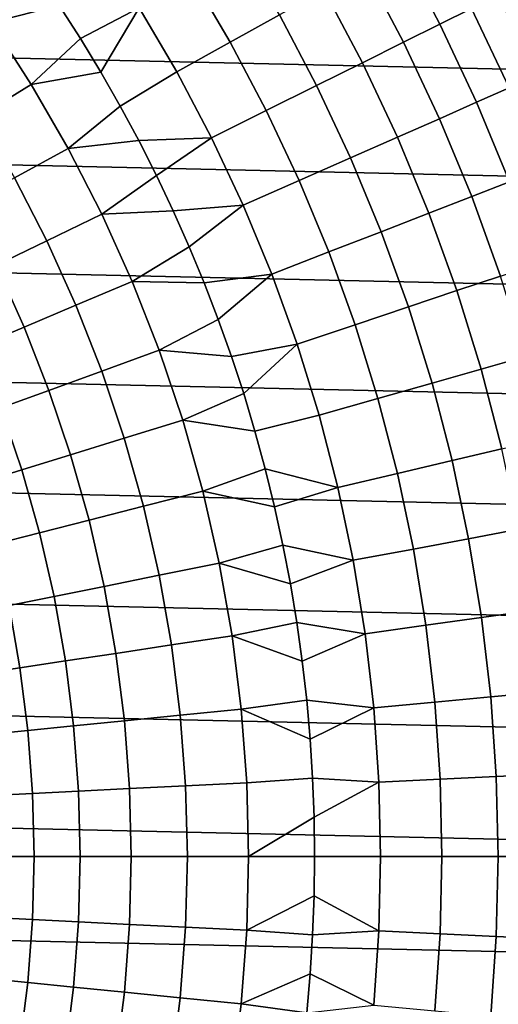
# Model space of a CAD drawing. Header units: metres. Extents: x -28 to 70, y -218 to 28.
# Tile 335 of 463: x 14 to 19, y -2 to 9. Entities that reach past the tile are written whole.
import ezdxf

# ---------------------------------------------------------------- set-up
doc = ezdxf.new("R2010")
doc.units = ezdxf.units.M
doc.layers.add('solid_10_261_432_XXX', color=7, linetype='CONTINUOUS')

msp = doc.modelspace()

# ---------------------------------------------------------------- linework, layer by layer
at = {"layer": 'solid_10_261_432_XXX'}
for points in [[(-25.28702, 10.80817, -5), (25.74646, 9.662806, -5), (26.154049, 8.497979, -5), (-25.74646, 9.662806, -5)], [(18.725298, 9.324091, 152.1147), (18.274698, 10.178941, 152.1147), (17.934908, 9.989677, 153.591949), (18.377129, 9.150723, 153.591949)], [(13.952978, 9.711559, 162.026337), (13.70248, 10.06191, 162.026337), (12.972839, 9.826544, 163.368866), (13.446527, 9.167686, 163.368866)], [(15.070623, 9.331335, 160.683807), (14.62359, 10.017392, 160.683807), (14.194521, 9.354976, 162.026337), (14.426952, 8.992388, 162.026337)], [(16.612497, 9.2531, 157.914993), (16.167431, 10.010449, 157.914993), (15.642384, 9.685353, 159.312195), (16.072996, 8.9526, 159.312195)], [(18.377129, 9.150723, 153.591949), (17.934908, 9.989677, 153.591949), (17.544186, 9.772048, 155.052612), (17.976774, 8.951369, 155.052612)], [(17.976774, 8.951369, 155.052612), (17.544186, 9.772048, 155.052612), (17.103151, 9.526393, 156.494385), (17.524864, 8.726345, 156.494385)], [(-25.74646, 9.662806, -5), (26.154049, 8.497979, -5), (26.508976, 7.316027, -5), (-26.154049, 8.497979, -5)], [(14.194521, 9.354976, 162.026337), (13.952978, 9.711559, 162.026337), (13.446527, 9.167686, 163.368866)], [(16.072996, 8.9526, 159.312195), (15.642384, 9.685353, 159.312195), (15.070623, 9.331335, 160.683807), (15.485496, 8.625364, 160.683807)], [(17.524864, 8.726345, 156.494385), (17.103151, 9.526393, 156.494385), (16.612497, 9.2531, 157.914993), (17.022112, 8.476005, 157.914993)], [(19.437853, 8.582651, 150.623184), (19.020735, 9.471201, 150.623184), (18.725298, 9.324091, 152.1147), (19.135937, 8.449343, 152.1147)], [(14.426952, 8.992388, 162.026337), (14.194521, 9.354976, 162.026337), (13.446527, 9.167686, 163.368866), (13.886783, 8.486036, 163.368866)], [(15.070623, 9.331335, 160.683807), (14.426952, 8.992388, 162.026337), (14.650124, 8.624028, 162.026337)], [(15.070623, 9.331335, 160.683807), (14.650124, 8.624028, 162.026337), (14.863893, 8.250134, 162.026337), (15.485496, 8.625364, 160.683807)], [(19.135937, 8.449343, 152.1147), (18.725298, 9.324091, 152.1147), (18.377129, 9.150723, 153.591949), (18.780132, 8.292239, 153.591949)], [(17.022112, 8.476005, 157.914993), (16.612497, 9.2531, 157.914993), (16.072996, 8.9526, 159.312195), (16.469307, 8.200741, 159.312195)], [(13.886783, 8.486036, 163.368866), (13.446527, 9.167686, 163.368866), (12.890891, 8.788861, 164.740463), (13.312956, 8.135378, 164.740463)], [(18.780132, 8.292239, 153.591949), (18.377129, 9.150723, 153.591949), (17.976774, 8.951369, 155.052612), (18.370996, 8.111588, 155.052612)], [(14.650124, 8.624028, 162.026337), (14.426952, 8.992388, 162.026337), (13.886783, 8.486036, 163.368866)], [(16.469307, 8.200741, 159.312195), (16.072996, 8.9526, 159.312195), (15.485496, 8.625364, 160.683807), (15.867322, 7.900988, 160.683807)], [(18.370996, 8.111588, 155.052612), (17.976774, 8.951369, 155.052612), (17.524864, 8.726345, 156.494385), (17.909178, 7.907675, 156.494385)], [(17.909178, 7.907675, 156.494385), (17.524864, 8.726345, 156.494385), (17.022112, 8.476005, 157.914993), (17.395399, 7.68082, 157.914993)], [(14.863893, 8.250134, 162.026337), (14.650124, 8.624028, 162.026337), (13.886783, 8.486036, 163.368866), (14.292514, 7.783288, 163.368866)], [(15.867322, 7.900988, 160.683807), (15.485496, 8.625364, 160.683807), (14.863893, 8.250134, 162.026337), (15.068121, 7.870943, 162.026337)], [(-26.154049, 8.497979, -5), (26.508976, 7.316027, -5), (26.810513, 6.119348, -5), (-26.508976, 7.316027, -5)], [(14.292514, 7.783288, 163.368866), (13.886783, 8.486036, 163.368866), (13.312956, 8.135378, 164.740463), (13.701921, 7.461669, 164.740463)], [(17.395399, 7.68082, 157.914993), (17.022112, 8.476005, 157.914993), (16.469307, 8.200741, 159.312195), (16.830473, 7.431381, 159.312195)], [(19.505737, 7.556563, 152.1147), (19.135937, 8.449343, 152.1147), (18.780132, 8.292239, 153.591949), (19.143057, 7.416059, 153.591949)], [(15.068121, 7.870943, 162.026337), (14.863893, 8.250134, 162.026337), (14.292514, 7.783288, 163.368866)], [(19.143057, 7.416059, 153.591949), (18.780132, 8.292239, 153.591949), (18.370996, 8.111588, 155.052612), (18.726015, 7.254497, 155.052612)], [(16.830473, 7.431381, 159.312195), (16.469307, 8.200741, 159.312195), (15.867322, 7.900988, 160.683807), (16.215286, 7.159749, 160.683807)], [(18.726015, 7.254497, 155.052612), (18.370996, 8.111588, 155.052612), (17.909178, 7.907675, 156.494385), (18.255272, 7.07213, 156.494385)], [(18.255272, 7.07213, 156.494385), (17.909178, 7.907675, 156.494385), (17.395399, 7.68082, 157.914993), (17.731565, 6.869245, 157.914993)], [(15.262677, 7.486701, 162.026337), (15.068121, 7.870943, 162.026337), (14.292514, 7.783288, 163.368866), (14.662712, 7.06119, 163.368866)], [(15.867322, 7.900988, 160.683807), (15.068121, 7.870943, 162.026337), (15.262677, 7.486701, 162.026337)], [(16.215286, 7.159749, 160.683807), (15.867322, 7.900988, 160.683807), (15.262677, 7.486701, 162.026337), (15.447437, 7.097653, 162.026337)], [(14.662712, 7.06119, 163.368866), (14.292514, 7.783288, 163.368866), (13.701921, 7.461669, 164.740463), (14.056823, 6.769409, 164.740463)], [(17.731565, 6.869245, 157.914993), (17.395399, 7.68082, 157.914993), (16.830473, 7.431381, 159.312195), (17.155722, 6.646162, 159.312195)], [(15.447437, 7.097653, 162.026337), (15.262677, 7.486701, 162.026337), (14.662712, 7.06119, 163.368866)], [(14.056823, 6.769409, 164.740463), (13.701921, 7.461669, 164.740463), (13.15958, 7.166325, 166.13768), (13.500433, 6.501466, 166.13768)], [(17.155722, 6.646162, 159.312195), (16.830473, 7.431381, 159.312195), (16.215286, 7.159749, 160.683807), (16.528646, 6.403232, 160.683807)], [(19.46513, 6.524054, 153.591949), (19.143057, 7.416059, 153.591949), (18.726015, 7.254497, 155.052612), (19.041073, 6.381924, 155.052612)], [(-26.508976, 7.316027, -5), (26.810513, 6.119348, -5), (27.058064, 4.910316, -5), (-26.810513, 6.119348, -5)], [(19.041073, 6.381924, 155.052612), (18.726015, 7.254497, 155.052612), (18.255272, 7.07213, 156.494385), (18.562408, 6.221492, 156.494385)], [(16.215286, 7.159749, 160.683807), (15.447437, 7.097653, 162.026337), (15.622283, 6.70405, 162.026337)], [(16.528646, 6.403232, 160.683807), (16.215286, 7.159749, 160.683807), (15.622283, 6.70405, 162.026337), (15.787101, 6.306143, 162.026337)], [(14.996457, 6.321537, 163.368866), (14.662712, 7.06119, 163.368866), (14.056823, 6.769409, 164.740463), (14.376776, 6.060319, 164.740463)], [(15.622283, 6.70405, 162.026337), (15.447437, 7.097653, 162.026337), (14.662712, 7.06119, 163.368866), (14.996457, 6.321537, 163.368866)], [(18.562408, 6.221492, 156.494385), (18.255272, 7.07213, 156.494385), (17.731565, 6.869245, 157.914993), (18.02989, 6.04301, 157.914993)], [(18.02989, 6.04301, 157.914993), (17.731565, 6.869245, 157.914993), (17.155722, 6.646162, 159.312195), (17.444359, 5.84676, 159.312195)], [(14.376776, 6.060319, 164.740463), (14.056823, 6.769409, 164.740463), (13.500433, 6.501466, 166.13768), (13.807722, 5.820443, 166.13768)], [(15.787101, 6.306143, 162.026337), (15.622283, 6.70405, 162.026337), (14.996457, 6.321537, 163.368866)], [(17.444359, 5.84676, 159.312195), (17.155722, 6.646162, 159.312195), (16.528646, 6.403232, 160.683807), (16.806732, 5.633049, 160.683807)], [(13.807722, 5.820443, 166.13768), (13.500433, 6.501466, 166.13768), (12.99442, 6.257783, 167.558289), (13.290192, 5.602285, 167.558289)], [(16.528646, 6.403232, 160.683807), (15.787101, 6.306143, 162.026337), (15.941786, 5.904189, 162.026337)], [(16.806732, 5.633049, 160.683807), (16.528646, 6.403232, 160.683807), (15.941786, 5.904189, 162.026337), (16.086239, 5.498446, 162.026337)], [(15.292917, 5.566167, 163.368866), (14.996457, 6.321537, 163.368866), (14.376776, 6.060319, 164.740463), (14.660987, 5.336163, 164.740463)], [(15.941786, 5.904189, 162.026337), (15.787101, 6.306143, 162.026337), (14.996457, 6.321537, 163.368866), (15.292917, 5.566167, 163.368866)], [(19.315495, 5.495732, 155.052612), (19.041073, 6.381924, 155.052612), (18.562408, 6.221492, 156.494385), (18.829931, 5.357577, 156.494385)], [(18.829931, 5.357577, 156.494385), (18.562408, 6.221492, 156.494385), (18.02989, 6.04301, 157.914993), (18.28974, 5.203879, 157.914993)], [(-26.810513, 6.119348, -5), (27.058064, 4.910316, -5), (27.251122, 3.691395, -5), (-27.058064, 4.910316, -5)], [(14.660987, 5.336163, 164.740463), (14.376776, 6.060319, 164.740463), (13.807722, 5.820443, 166.13768), (14.080684, 5.124949, 166.13768)], [(18.28974, 5.203879, 157.914993), (18.02989, 6.04301, 157.914993), (17.444359, 5.84676, 159.312195), (17.695768, 5.03488, 159.312195)], [(16.086239, 5.498446, 162.026337), (15.941786, 5.904189, 162.026337), (15.292917, 5.566167, 163.368866)], [(17.695768, 5.03488, 159.312195), (17.444359, 5.84676, 159.312195), (16.806732, 5.633049, 160.683807), (17.048954, 4.850845, 160.683807)], [(14.080684, 5.124949, 166.13768), (13.807722, 5.820443, 166.13768), (13.290192, 5.602285, 167.558289), (13.552922, 4.93286, 167.558289)], [(16.806732, 5.633049, 160.683807), (16.086239, 5.498446, 162.026337), (16.220367, 5.089173, 162.026337)], [(17.048954, 4.850845, 160.683807), (16.806732, 5.633049, 160.683807), (16.220367, 5.089173, 162.026337), (16.344084, 4.676634, 162.026337)], [(15.551357, 4.796958, 163.368866), (15.292917, 5.566167, 163.368866), (14.660987, 5.336163, 164.740463), (14.908748, 4.59874, 164.740463)], [(16.220367, 5.089173, 162.026337), (16.086239, 5.498446, 162.026337), (15.292917, 5.566167, 163.368866), (15.551357, 4.796958, 163.368866)], [(19.548697, 4.597812, 155.052612), (19.315495, 5.495732, 155.052612), (18.829931, 5.357577, 156.494385), (19.057272, 4.482229, 156.494385)], [(14.908748, 4.59874, 164.740463), (14.660987, 5.336163, 164.740463), (14.080684, 5.124949, 166.13768), (14.318638, 4.416715, 166.13768)], [(19.057272, 4.482229, 156.494385), (18.829931, 5.357577, 156.494385), (18.28974, 5.203879, 157.914993), (18.510557, 4.353643, 157.914993)], [(18.510557, 4.353643, 157.914993), (18.28974, 5.203879, 157.914993), (17.695768, 5.03488, 159.312195), (17.909414, 4.212256, 159.312195)], [(14.318638, 4.416715, 166.13768), (14.080684, 5.124949, 166.13768), (13.552922, 4.93286, 167.558289), (13.781958, 4.251171, 167.558289)], [(16.344084, 4.676634, 162.026337), (16.220367, 5.089173, 162.026337), (15.551357, 4.796958, 163.368866)], [(17.909414, 4.212256, 159.312195), (17.695768, 5.03488, 159.312195), (17.048954, 4.850845, 160.683807), (17.254789, 4.05829, 160.683807)], [(-27.058064, 4.910316, -5), (27.251122, 3.691395, -5), (27.389296, 2.465067, -5), (-27.251122, 3.691395, -5)], [(13.781958, 4.251171, 167.558289), (13.552922, 4.93286, 167.558289), (13.078532, 4.760197, 169.000046), (13.299551, 4.102368, 169.000046)], [(15.771134, 4.015824, 163.368866), (15.551357, 4.796958, 163.368866), (14.908748, 4.59874, 164.740463), (15.119443, 3.849883, 164.740463)], [(16.457312, 4.261093, 162.026337), (16.344084, 4.676634, 162.026337), (15.551357, 4.796958, 163.368866), (15.771134, 4.015824, 163.368866)], [(17.254789, 4.05829, 160.683807), (17.048954, 4.850845, 160.683807), (16.344084, 4.676634, 162.026337), (16.457312, 4.261093, 162.026337)], [(15.119443, 3.849883, 164.740463), (14.908748, 4.59874, 164.740463), (14.318638, 4.416715, 166.13768), (14.520993, 3.697499, 166.13768)], [(19.243942, 3.597316, 156.494385), (19.057272, 4.482229, 156.494385), (18.510557, 4.353643, 157.914993), (18.691872, 3.494117, 157.914993)], [(14.520993, 3.697499, 166.13768), (14.318638, 4.416715, 166.13768), (13.781958, 4.251171, 167.558289), (13.976728, 3.558913, 167.558289)], [(18.691872, 3.494117, 157.914993), (18.510557, 4.353643, 157.914993), (17.909414, 4.212256, 159.312195), (18.084841, 3.380643, 159.312195)], [(13.976728, 3.558913, 167.558289), (13.781958, 4.251171, 167.558289), (13.299551, 4.102368, 169.000046), (13.487505, 3.434341, 169.000046)], [(16.559975, 3.842817, 162.026337), (16.457312, 4.261093, 162.026337), (15.771134, 4.015824, 163.368866)], [(17.254789, 4.05829, 160.683807), (16.457312, 4.261093, 162.026337), (16.559975, 3.842817, 162.026337)], [(18.084841, 3.380643, 159.312195), (17.909414, 4.212256, 159.312195), (17.254789, 4.05829, 160.683807), (17.423805, 3.257074, 160.683807)], [(15.951702, 3.224706, 163.368866), (15.771134, 4.015824, 163.368866), (15.119443, 3.849883, 164.740463), (15.292549, 3.091455, 164.740463)], [(16.652008, 3.422075, 162.026337), (16.559975, 3.842817, 162.026337), (15.771134, 4.015824, 163.368866), (15.951702, 3.224706, 163.368866)], [(17.423805, 3.257074, 160.683807), (17.254789, 4.05829, 160.683807), (16.559975, 3.842817, 162.026337), (16.652008, 3.422075, 162.026337)], [(15.292549, 3.091455, 164.740463), (15.119443, 3.849883, 164.740463), (14.520993, 3.697499, 166.13768), (14.687248, 2.969091, 166.13768)], [(-27.251122, 3.691395, -5), (27.389296, 2.465067, -5), (27.472309, 1.233766, -5), (-27.389296, 2.465067, -5)], [(14.687248, 2.969091, 166.13768), (14.520993, 3.697499, 166.13768), (13.976728, 3.558913, 167.558289), (14.136751, 2.857806, 167.558289)], [(19.389544, 2.704726, 156.494385), (19.243942, 3.597316, 156.494385), (18.691872, 3.494117, 157.914993), (18.833298, 2.627133, 157.914993)], [(14.136751, 2.857806, 167.558289), (13.976728, 3.558913, 167.558289), (13.487505, 3.434341, 169.000046), (13.641927, 2.757775, 169.000046)], [(18.833298, 2.627133, 157.914993), (18.691872, 3.494117, 157.914993), (18.084841, 3.380643, 159.312195), (18.221674, 2.541815, 159.312195)], [(16.733355, 2.999136, 162.026337), (16.652008, 3.422075, 162.026337), (15.951702, 3.224706, 163.368866)], [(17.423805, 3.257074, 160.683807), (16.652008, 3.422075, 162.026337), (16.733355, 2.999136, 162.026337)], [(18.221674, 2.541815, 159.312195), (18.084841, 3.380643, 159.312195), (17.423805, 3.257074, 160.683807), (17.555635, 2.448907, 160.683807)], [(17.555635, 2.448907, 160.683807), (17.423805, 3.257074, 160.683807), (16.733355, 2.999136, 162.026337), (16.803961, 2.574272, 162.026337)], [(16.092611, 2.425571, 163.368866), (15.951702, 3.224706, 163.368866), (15.292549, 3.091455, 164.740463), (15.427636, 2.325342, 164.740463)], [(16.803961, 2.574272, 162.026337), (16.733355, 2.999136, 162.026337), (15.951702, 3.224706, 163.368866), (16.092611, 2.425571, 163.368866)], [(15.427636, 2.325342, 164.740463), (15.292549, 3.091455, 164.740463), (14.687248, 2.969091, 166.13768), (14.816988, 2.233302, 166.13768)], [(14.816988, 2.233302, 166.13768), (14.687248, 2.969091, 166.13768), (14.136751, 2.857806, 167.558289), (14.261628, 2.149595, 167.558289)], [(14.261628, 2.149595, 167.558289), (14.136751, 2.857806, 167.558289), (13.641927, 2.757775, 169.000046), (13.762432, 2.074353, 169.000046)], [(13.762432, 2.074353, 169.000046), (13.641927, 2.757775, 169.000046), (13.203552, 2.669156, 170.460709), (13.320186, 2.007695, 170.460709)], [(18.934532, 1.754543, 157.914993), (18.833298, 2.627133, 157.914993), (18.221674, 2.541815, 159.312195), (18.31962, 1.697563, 159.312195)], [(19.493769, 1.806364, 156.494385), (19.389544, 2.704726, 156.494385), (18.833298, 2.627133, 157.914993), (18.934532, 1.754543, 157.914993)], [(16.863783, 2.147756, 162.026337), (16.803961, 2.574272, 162.026337), (16.092611, 2.425571, 163.368866)], [(17.555635, 2.448907, 160.683807), (16.803961, 2.574272, 162.026337), (16.863783, 2.147756, 162.026337)], [(18.31962, 1.697563, 159.312195), (18.221674, 2.541815, 159.312195), (17.555635, 2.448907, 160.683807), (17.650003, 1.635514, 160.683807)], [(-27.389296, 2.465067, -5), (27.472309, 1.233766, -5), (27.5, 0, -5), (-27.472309, 1.233766, -5)], [(16.193512, 1.620405, 163.368866), (16.092611, 2.425571, 163.368866), (15.427636, 2.325342, 164.740463), (15.524366, 1.553447, 164.740463)], [(16.912779, 1.719862, 162.026337), (16.863783, 2.147756, 162.026337), (16.092611, 2.425571, 163.368866), (16.193512, 1.620405, 163.368866)], [(17.650003, 1.635514, 160.683807), (17.555635, 2.448907, 160.683807), (16.863783, 2.147756, 162.026337), (16.912779, 1.719862, 162.026337)], [(15.524366, 1.553447, 164.740463), (15.427636, 2.325342, 164.740463), (14.816988, 2.233302, 166.13768), (14.90989, 1.491959, 166.13768)], [(14.90989, 1.491959, 166.13768), (14.816988, 2.233302, 166.13768), (14.261628, 2.149595, 167.558289), (14.351048, 1.436039, 167.558289)], [(13.848722, 1.385774, 169.000046), (13.762432, 2.074353, 169.000046), (13.320186, 2.007695, 170.460709), (13.403703, 1.341243, 170.460709)], [(14.351048, 1.436039, 167.558289), (14.261628, 2.149595, 167.558289), (13.762432, 2.074353, 169.000046), (13.848722, 1.385774, 169.000046)], [(18.995359, 0.878208, 157.914993), (18.934532, 1.754543, 157.914993), (18.31962, 1.697563, 159.312195), (18.378473, 0.849688, 159.312195)], [(19.556393, 0.904147, 156.494385), (19.493769, 1.806364, 156.494385), (18.934532, 1.754543, 157.914993), (18.995359, 0.878208, 157.914993)], [(16.95092, 1.290863, 162.026337), (16.912779, 1.719862, 162.026337), (16.193512, 1.620405, 163.368866)], [(17.650003, 1.635514, 160.683807), (16.912779, 1.719862, 162.026337), (16.95092, 1.290863, 162.026337)], [(17.706703, 0.81863, 160.683807), (17.650003, 1.635514, 160.683807), (16.95092, 1.290863, 162.026337), (16.97818, 0.861036, 162.026337)], [(18.378473, 0.849688, 159.312195), (18.31962, 1.697563, 159.312195), (17.650003, 1.635514, 160.683807), (17.706703, 0.81863, 160.683807)], [(15.582501, 0.77769, 164.740463), (15.524366, 1.553447, 164.740463), (14.90989, 1.491959, 166.13768), (14.965724, 0.746908, 166.13768)], [(16.254152, 0.811211, 163.368866), (16.193512, 1.620405, 163.368866), (15.524366, 1.553447, 164.740463), (15.582501, 0.77769, 164.740463)], [(16.97818, 0.861036, 162.026337), (16.95092, 1.290863, 162.026337), (16.193512, 1.620405, 163.368866), (16.254152, 0.811211, 163.368866)], [(14.40479, 0.718913, 167.558289), (14.351048, 1.436039, 167.558289), (13.848722, 1.385774, 169.000046), (13.900582, 0.693749, 169.000046)], [(14.965724, 0.746908, 166.13768), (14.90989, 1.491959, 166.13768), (14.351048, 1.436039, 167.558289), (14.40479, 0.718913, 167.558289)], [(13.900582, 0.693749, 169.000046), (13.848722, 1.385774, 169.000046), (13.403703, 1.341243, 170.460709), (13.453897, 0.671456, 170.460709)], [(27.472309, -1.233766, -5), (-27.5, 0, -5), (-27.472309, 1.233766, -5), (27.5, 0, -5)], [(19.01565, 0, 157.914993), (18.995359, 0.878208, 157.914993), (18.378473, 0.849688, 159.312195), (18.398104, 0, 159.312195)], [(19.577282, 0, 156.494385), (19.556393, 0.904147, 156.494385), (18.995359, 0.878208, 157.914993), (19.01565, 0, 157.914993)], [(15.601896, 0, 164.740463), (15.582501, 0.77769, 164.740463), (14.965724, 0.746908, 166.13768), (14.98435, 0, 166.13768)], [(16.274384, 0, 163.368866), (16.254152, 0.811211, 163.368866), (15.582501, 0.77769, 164.740463), (15.601896, 0, 164.740463)], [(16.97818, 0.861036, 162.026337), (16.254152, 0.811211, 163.368866), (16.274384, 0, 163.368866), (16.994545, 0.430656, 162.026337)], [(17.706703, 0.81863, 160.683807), (16.97818, 0.861036, 162.026337), (16.994545, 0.430656, 162.026337)], [(17.725616, 0, 160.683807), (17.706703, 0.81863, 160.683807), (16.994545, 0.430656, 162.026337), (17, 0, 162.026337)], [(18.398104, 0, 159.312195), (18.378473, 0.849688, 159.312195), (17.706703, 0.81863, 160.683807), (17.725616, 0, 160.683807)], [(13.917884, 0, 169.000046), (13.900582, 0.693749, 169.000046), (13.453897, 0.671456, 170.460709), (13.470641, 0, 170.460709)], [(14.422718, 0, 167.558289), (14.40479, 0.718913, 167.558289), (13.900582, 0.693749, 169.000046), (13.917884, 0, 169.000046)], [(14.98435, 0, 166.13768), (14.965724, 0.746908, 166.13768), (14.40479, 0.718913, 167.558289), (14.422718, 0, 167.558289)], [(17, 0, 162.026337), (16.994545, 0.430656, 162.026337), (16.274384, 0, 163.368866)], [(27.389296, -2.465067, -5), (-27.472309, -1.233766, -5), (-27.5, 0, -5), (27.472309, -1.233766, -5)], [(13.900582, -0.693749, 169.000046), (13.917884, 0, 169.000046), (13.470641, 0, 170.460709), (13.453897, -0.671456, 170.460709)], [(14.965724, -0.746908, 166.13768), (14.98435, 0, 166.13768), (14.422718, 0, 167.558289), (14.40479, -0.718913, 167.558289)], [(15.582501, -0.77769, 164.740463), (15.601896, 0, 164.740463), (14.98435, 0, 166.13768), (14.965724, -0.746908, 166.13768)], [(16.254152, -0.811211, 163.368866), (16.274384, 0, 163.368866), (15.601896, 0, 164.740463), (15.582501, -0.77769, 164.740463)], [(16.994545, -0.430656, 162.026337), (17, 0, 162.026337), (16.274384, 0, 163.368866), (16.254152, -0.811211, 163.368866)], [(17.706703, -0.81863, 160.683807), (17.725616, 0, 160.683807), (17, 0, 162.026337), (16.994545, -0.430656, 162.026337)], [(18.378473, -0.849688, 159.312195), (18.398104, 0, 159.312195), (17.725616, 0, 160.683807), (17.706703, -0.81863, 160.683807)], [(18.995359, -0.878208, 157.914993), (19.01565, 0, 157.914993), (18.398104, 0, 159.312195), (18.378473, -0.849688, 159.312195)], [(19.556393, -0.904147, 156.494385), (19.577282, 0, 156.494385), (19.01565, 0, 157.914993), (18.995359, -0.878208, 157.914993)], [(14.40479, -0.718913, 167.558289), (14.422718, 0, 167.558289), (13.917884, 0, 169.000046), (13.900582, -0.693749, 169.000046)], [(16.97818, -0.861036, 162.026337), (16.994545, -0.430656, 162.026337), (16.254152, -0.811211, 163.368866)], [(17.706703, -0.81863, 160.683807), (16.994545, -0.430656, 162.026337), (16.97818, -0.861036, 162.026337)], [(13.848722, -1.385774, 169.000046), (13.900582, -0.693749, 169.000046), (13.453897, -0.671456, 170.460709), (13.403703, -1.341243, 170.460709)], [(14.351048, -1.436039, 167.558289), (14.40479, -0.718913, 167.558289), (13.900582, -0.693749, 169.000046), (13.848722, -1.385774, 169.000046)], [(14.90989, -1.491959, 166.13768), (14.965724, -0.746908, 166.13768), (14.40479, -0.718913, 167.558289), (14.351048, -1.436039, 167.558289)], [(15.524366, -1.553447, 164.740463), (15.582501, -0.77769, 164.740463), (14.965724, -0.746908, 166.13768), (14.90989, -1.491959, 166.13768)], [(16.193512, -1.620405, 163.368866), (16.254152, -0.811211, 163.368866), (15.582501, -0.77769, 164.740463), (15.524366, -1.553447, 164.740463)], [(16.95092, -1.290863, 162.026337), (16.97818, -0.861036, 162.026337), (16.254152, -0.811211, 163.368866), (16.193512, -1.620405, 163.368866)], [(17.650003, -1.635514, 160.683807), (17.706703, -0.81863, 160.683807), (16.97818, -0.861036, 162.026337), (16.95092, -1.290863, 162.026337)], [(18.31962, -1.697563, 159.312195), (18.378473, -0.849688, 159.312195), (17.706703, -0.81863, 160.683807), (17.650003, -1.635514, 160.683807)], [(18.934532, -1.754543, 157.914993), (18.995359, -0.878208, 157.914993), (18.378473, -0.849688, 159.312195), (18.31962, -1.697563, 159.312195)], [(19.493769, -1.806364, 156.494385), (19.556393, -0.904147, 156.494385), (18.995359, -0.878208, 157.914993), (18.934532, -1.754543, 157.914993)], [(27.251122, -3.691395, -5), (-27.389296, -2.465067, -5), (-27.472309, -1.233766, -5), (27.389296, -2.465067, -5)], [(16.912779, -1.719862, 162.026337), (16.95092, -1.290863, 162.026337), (16.193512, -1.620405, 163.368866)], [(17.650003, -1.635514, 160.683807), (16.95092, -1.290863, 162.026337), (16.912779, -1.719862, 162.026337)], [(13.762432, -2.074353, 169.000046), (13.848722, -1.385774, 169.000046), (13.403703, -1.341243, 170.460709), (13.320186, -2.007695, 170.460709)], [(14.261628, -2.149595, 167.558289), (14.351048, -1.436039, 167.558289), (13.848722, -1.385774, 169.000046), (13.762432, -2.074353, 169.000046)], [(14.816988, -2.233302, 166.13768), (14.90989, -1.491959, 166.13768), (14.351048, -1.436039, 167.558289), (14.261628, -2.149595, 167.558289)], [(15.427636, -2.325342, 164.740463), (15.524366, -1.553447, 164.740463), (14.90989, -1.491959, 166.13768), (14.816988, -2.233302, 166.13768)], [(16.092611, -2.425571, 163.368866), (16.193512, -1.620405, 163.368866), (15.524366, -1.553447, 164.740463), (15.427636, -2.325342, 164.740463)], [(16.863783, -2.147756, 162.026337), (16.912779, -1.719862, 162.026337), (16.193512, -1.620405, 163.368866), (16.092611, -2.425571, 163.368866)]]:
    msp.add_3dface(points, dxfattribs=at)

doc.saveas('drawing.dxf')
